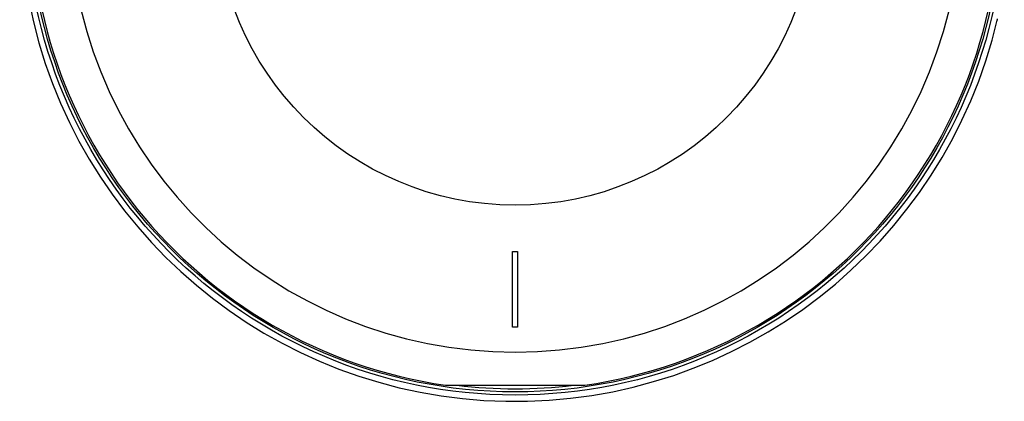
# Model space of a CAD drawing. Header units: millimetres. Extents: x 0 to 297, y 0 to 210.
# Tile 343 of 499: x 235 to 248, y 148 to 153. Entities that reach past the tile are written whole.
import ezdxf

# ---------------------------------------------------------------- set-up
doc = ezdxf.new("R2010")
doc.units = ezdxf.units.MM
doc.header["$LTSCALE"] = 16.335
doc.layers.get('0').update_dxf_attribs({"linetype": 'CONTINUOUS'})
doc.layers.add('08_SURFACES', color=7, linetype='CONTINUOUS')
doc.layers.add('AXES_REF', color=7, linetype='CONTINUOUS')

msp = doc.modelspace()

# ---------------------------------------------------------------- linework, layer by layer
at = {"color": 7, "linetype": 'Continuous'}
for p, q in [((241.454, 149.916), (241.524, 149.916)), ((241.454, 148.866), (241.454, 149.916)), ((241.524, 149.916), (241.524, 148.866)), ((241.524, 148.866), (241.454, 148.866)), ((240.521, 148.061), (242.456, 148.061))]:
    msp.add_line(p, q, dxfattribs=at)
for radius in [6.787, 6.787, 6.743]:
    msp.add_circle((241.489, 154.711), radius, dxfattribs=at)
for radius, start, end in [(6.72, 278.2771, 261.7229), (6.874, 113.0827, 346.8309), (6.699, 263.0682, 276.9318)]:
    msp.add_arc((241.489, 154.711), radius, start, end, dxfattribs=at)
at = {"layer": '08_SURFACES', "color": 7, "linetype": 'Continuous'}
msp.add_line((248.18, 153.135), (248.187, 153.135), dxfattribs=at)
at = {"layer": 'AXES_REF', "color": 9, "linetype": 'Continuous'}
msp.add_circle((241.489, 154.711), 4.15, dxfattribs=at)
msp.add_arc((241.489, 154.711), 6.191, 94.4118, 85.5882, dxfattribs=at)

doc.saveas('drawing.dxf')
